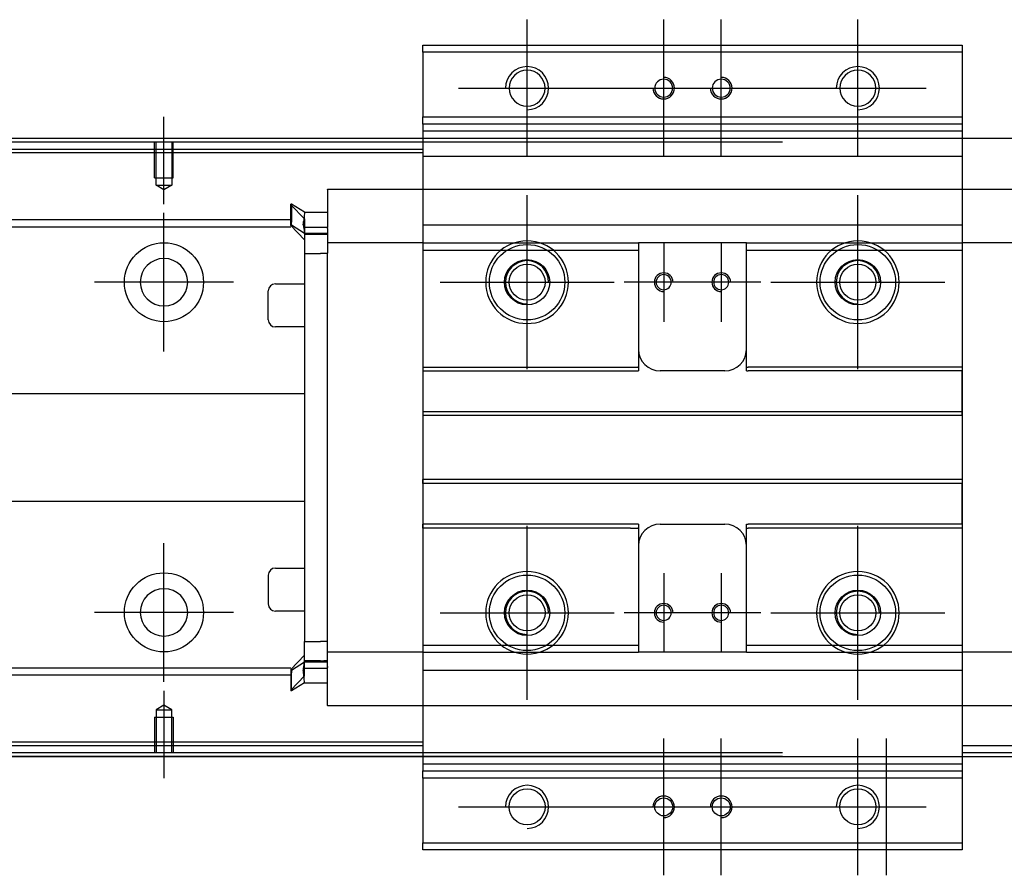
# Model space of a CAD drawing. Header units: millimetres. Extents: x -2774 to 3135, y -1571 to 860.
# Tile 362 of 625: x -699 to -562, y -1417 to -1298. Entities that reach past the tile are written whole.
import ezdxf
from ezdxf.lldxf.tags import DXFTag

# ---------------------------------------------------------------- set-up
doc = ezdxf.new("R2010")
doc.units = ezdxf.units.MM
doc.layers.get('0').update_dxf_attribs({"linetype": 'CONTINUOUS'})
tags = doc.linetypes.add('DASHED', pattern=[25.72, 12.86, -12.86]).pattern_tags.tags
tags[6:7] = [DXFTag(74, 4), DXFTag(75, 0), DXFTag(340, '0'), DXFTag(46, 0.0), DXFTag(50, 0.0), DXFTag(44, 0.0), DXFTag(45, 0.0)]
tags[4:5] = [DXFTag(74, 4), DXFTag(75, 0), DXFTag(340, '0'), DXFTag(46, 0.0), DXFTag(50, 0.0), DXFTag(44, 0.0), DXFTag(45, 0.0)]

msp = doc.modelspace()

# ---------------------------------------------------------------- linework, layer by layer
at = {"color": 0, "ltscale": 0.2}
for p, q in [((-627.94, -1316.71), (-627.94, -1297.66)), ((-608.94, -1316.71), (-608.94, -1297.66)), ((-600.94, -1316.71), (-600.94, -1297.66)), ((-581.94, -1316.71), (-581.94, -1297.66)), ((-637.47, -1307.19), (-618.42, -1307.19)), ((-618.47, -1307.19), (-599.42, -1307.19)), ((-610.47, -1307.19), (-591.42, -1307.19)), ((-591.47, -1307.19), (-572.42, -1307.19)), ((-678.44, -1323.33), (-678.44, -1311.19)), ((-627.94, -1346.29), (-627.94, -1322.09)), ((-581.94, -1346.29), (-581.94, -1322.09)), ((-678.44, -1343.84), (-678.44, -1324.54)), ((-608.94, -1328.69), (-608.94, -1339.69)), ((-600.94, -1328.69), (-600.94, -1339.69)), ((-668.79, -1334.19), (-688.09, -1334.19)), ((-640.04, -1334.19), (-615.84, -1334.19)), ((-603.44, -1334.19), (-614.44, -1334.19)), ((-595.44, -1334.19), (-606.44, -1334.19)), ((-594.04, -1334.19), (-569.84, -1334.19)), ((-627.94, -1392.29), (-627.94, -1368.09)), ((-581.94, -1392.29), (-581.94, -1368.09)), ((-678.44, -1389.78), (-678.44, -1370.48)), ((-608.94, -1374.69), (-608.94, -1385.69)), ((-600.94, -1374.69), (-600.94, -1385.69)), ((-668.79, -1380.13), (-688.09, -1380.13)), ((-640.04, -1380.19), (-615.84, -1380.19)), ((-603.44, -1380.19), (-614.44, -1380.19)), ((-595.44, -1380.19), (-606.44, -1380.19)), ((-594.04, -1380.19), (-569.84, -1380.19)), ((-678.44, -1391.04), (-678.44, -1403.19)), ((-608.94, -1416.71), (-608.94, -1397.66)), ((-600.94, -1416.71), (-600.94, -1397.66)), ((-581.94, -1416.71), (-581.94, -1397.66)), ((-577.94, -1416.71), (-577.94, -1397.66)), ((-637.47, -1407.19), (-618.42, -1407.19)), ((-618.47, -1407.19), (-599.42, -1407.19)), ((-610.47, -1407.19), (-591.42, -1407.19)), ((-591.47, -1407.19), (-572.42, -1407.19))]:
    msp.add_line(p, q, dxfattribs=at)
at = {"color": 0, "linetype": 'Continuous'}
for p, q in [((-642.44, -1302.19), (-642.44, -1301.19)), ((-642.44, -1301.19), (-567.44, -1301.19)), ((-642.44, -1302.19), (-642.44, -1311.19)), ((-567.44, -1302.19), (-642.44, -1302.19)), ((-567.44, -1301.19), (-567.44, -1302.19)), ((-567.44, -1302.19), (-567.44, -1311.19)), ((-642.44, -1311.19), (-567.44, -1311.19)), ((-642.44, -1312.19), (-642.44, -1311.19)), ((-567.44, -1311.19), (-567.44, -1312.19)), ((-642.44, -1312.19), (-642.44, -1314.19)), ((-567.44, -1312.19), (-642.44, -1312.19)), ((-567.44, -1312.19), (-567.44, -1314.19)), ((204.56, -1314.19), (-761.44, -1314.19)), ((-642.44, -1314.19), (-642.44, -1316.69)), ((-567.44, -1314.19), (-567.44, -1316.69)), ((-592.44, -1314.69), (-748.44, -1314.69)), ((-642.44, -1316.69), (-642.44, -1397.69)), ((-567.44, -1316.69), (-567.44, -1397.69)), ((-642.44, -1329.71), (-642.44, -1345.99)), ((-642.44, -1397.69), (-642.44, -1400.19)), ((-567.44, -1397.69), (-567.44, -1400.19)), ((-761.44, -1400.19), (204.56, -1400.19)), ((-592.44, -1399.69), (-748.44, -1399.69)), ((-642.44, -1400.19), (-642.44, -1402.19)), ((-567.44, -1400.19), (-567.44, -1402.19)), ((-642.44, -1403.19), (-642.44, -1402.19)), ((-642.44, -1402.19), (-567.44, -1402.19)), ((-567.44, -1402.19), (-567.44, -1403.19)), ((-642.44, -1403.19), (-642.44, -1412.19)), ((-567.44, -1403.19), (-642.44, -1403.19)), ((-567.44, -1403.19), (-567.44, -1412.19)), ((-642.44, -1413.19), (-642.44, -1412.19)), ((-642.44, -1412.19), (-567.44, -1412.19)), ((-567.44, -1413.19), (-642.44, -1413.19)), ((-567.44, -1412.19), (-567.44, -1413.19))]:
    msp.add_line(p, q, dxfattribs=at)
at = {"color": 0, "linetype": 'DASHED'}
for p, q in [((-567.44, -1312.19), (-642.44, -1312.19)), ((-567.44, -1313.19), (-642.44, -1313.19)), ((-761.44, -1315.69), (-642.44, -1315.69)), ((-642.44, -1316.19), (-748.44, -1316.19)), ((-567.44, -1316.69), (-642.44, -1316.69)), ((-655.69, -1321.28), (-655.69, -1321.23)), ((-655.69, -1321.28), (-655.69, -1326.58)), ((-660.69, -1323.31), (-660.79, -1323.31)), ((-660.79, -1325.85), (-660.79, -1323.31)), ((-660.79, -1323.41), (-658.89, -1325.39)), ((-658.89, -1324.46), (-660.69, -1323.31)), ((-660.69, -1323.31), (-660.69, -1325.85)), ((-658.89, -1324.46), (-655.69, -1324.46)), ((-660.79, -1326.21), (-660.79, -1325.85)), ((-660.79, -1326.21), (-660.69, -1326.21)), ((-660.79, -1326.31), (-660.79, -1326.21)), ((-658.89, -1328.29), (-660.79, -1326.31)), ((-660.69, -1326.21), (-660.69, -1325.85)), ((-660.69, -1326.21), (-658.89, -1327.36)), ((-658.89, -1326.45), (-658.89, -1327.51)), ((-655.69, -1326.71), (-655.69, -1326.58)), ((-655.69, -1326.71), (-655.69, -1328.71)), ((-642.44, -1326.22), (-567.44, -1326.22)), ((-658.89, -1327.36), (-655.69, -1327.36)), ((-656.69, -1327.51), (-658.89, -1327.51)), ((-658.89, -1327.51), (-658.89, -1330.21)), ((-655.69, -1327.51), (-656.19, -1327.51)), ((-655.69, -1328.01), (-655.69, -1328.01)), ((-655.69, -1328.71), (-655.69, -1329.44)), ((-655.69, -1329.44), (-655.69, -1330.17)), ((-642.44, -1328.71), (-642.44, -1329.71)), ((-612.69, -1328.71), (-612.44, -1328.71)), ((-612.44, -1328.71), (-612.44, -1329.71)), ((-597.44, -1328.71), (-612.44, -1328.71)), ((-597.44, -1329.71), (-597.44, -1328.71)), ((-658.89, -1330.21), (-656.69, -1330.21)), ((-655.69, -1330.21), (-656.69, -1330.21)), ((-612.69, -1329.71), (-612.44, -1329.71)), ((-662.94, -1334.41), (-658.89, -1334.41)), ((-663.94, -1339.41), (-663.94, -1335.41)), ((-663.94, -1335.41), (-663.94, -1335.41)), ((-642.48, -1337.39), (-642.44, -1337.39)), ((-658.89, -1340.41), (-662.94, -1340.41)), ((-642.44, -1345.99), (-642.44, -1346.54)), ((-567.44, -1345.99), (-567.44, -1346.54)), ((-642.44, -1346.54), (-642.44, -1352.19)), ((-567.44, -1352.19), (-567.44, -1346.54)), ((-642.44, -1352.19), (-642.44, -1352.74)), ((-642.44, -1352.74), (-642.44, -1361.64)), ((-567.44, -1352.74), (-567.44, -1352.19)), ((-642.44, -1362.19), (-642.44, -1361.64)), ((-642.44, -1362.19), (-642.44, -1367.84)), ((-567.44, -1361.64), (-567.44, -1362.19)), ((-567.44, -1367.84), (-567.44, -1362.19)), ((-642.44, -1368.39), (-642.44, -1367.84)), ((-567.44, -1367.84), (-581.19, -1367.84)), ((-567.44, -1367.84), (-567.44, -1368.39)), ((-642.44, -1368.39), (-642.44, -1384.67)), ((-567.44, -1368.39), (-567.44, -1384.67)), ((-662.94, -1373.96), (-658.89, -1373.96)), ((-663.94, -1374.96), (-663.94, -1378.96)), ((-658.89, -1379.96), (-662.94, -1379.96)), ((-658.89, -1386.87), (-658.89, -1384.17)), ((-658.89, -1384.17), (-656.69, -1384.17)), ((-655.69, -1384.17), (-656.69, -1384.17)), ((-655.69, -1384.94), (-655.69, -1384.21)), ((-655.69, -1385.67), (-655.69, -1384.94)), ((-655.69, -1387.67), (-655.69, -1385.67)), ((-642.44, -1384.67), (-642.44, -1385.67)), ((-597.44, -1385.67), (-597.44, -1384.67)), ((-567.44, -1384.67), (-567.44, -1385.67)), ((-658.89, -1386.09), (-660.79, -1388.07)), ((-660.69, -1388.17), (-658.89, -1387.02)), ((-658.89, -1387.92), (-658.89, -1386.87)), ((-656.69, -1386.87), (-658.89, -1386.87)), ((-658.89, -1387.02), (-655.69, -1387.02)), ((-655.69, -1386.87), (-656.19, -1386.87)), ((-655.69, -1386.37), (-655.69, -1386.37)), ((-660.79, -1388.07), (-660.79, -1388.17)), ((-660.79, -1388.17), (-660.79, -1388.52)), ((-660.79, -1388.17), (-660.69, -1388.17)), ((-660.79, -1388.52), (-660.79, -1391.06)), ((-660.69, -1388.17), (-660.69, -1388.52)), ((-660.69, -1391.06), (-660.69, -1388.52)), ((-659.02, -1387.87), (-655.7, -1387.87)), ((-655.69, -1393.1), (-655.69, -1387.67)), ((-655.69, -1387.67), (-655.69, -1387.79)), ((-660.79, -1390.96), (-658.89, -1388.98)), ((-658.89, -1389.91), (-660.69, -1391.06)), ((-658.89, -1389.91), (-655.69, -1389.91)), ((-660.69, -1391.06), (-660.79, -1391.06)), ((-655.69, -1393.1), (-655.69, -1393.15)), ((191.56, -1398.69), (-567.44, -1398.69)), ((191.56, -1399.69), (-567.44, -1399.69))]:
    msp.add_line(p, q, dxfattribs=at)
at = {"color": 0, "linetype": 'DASHED', "ltscale": 0.1}
for p, q in [((-679.74, -1319.69), (-679.74, -1314.69)), ((-679.52, -1320.68), (-679.52, -1314.69)), ((-677.37, -1314.69), (-677.37, -1320.68)), ((-677.14, -1319.69), (-677.14, -1314.69)), ((-679.74, -1319.69), (-677.14, -1319.69)), ((-678.44, -1321.33), (-679.52, -1320.68)), ((-679.52, -1320.68), (-677.37, -1320.68)), ((-677.37, -1320.68), (-678.44, -1321.33)), ((-678.44, -1393.05), (-679.52, -1393.69)), ((-679.52, -1393.69), (-679.52, -1399.69)), ((-679.52, -1393.69), (-677.37, -1393.69)), ((-677.37, -1393.69), (-678.44, -1393.05)), ((-677.37, -1399.69), (-677.37, -1393.69)), ((-679.74, -1394.69), (-677.14, -1394.69)), ((-679.74, -1394.69), (-679.74, -1399.69)), ((-677.14, -1394.69), (-677.14, -1399.69))]:
    msp.add_line(p, q, dxfattribs=at)
at = {"color": 0, "linetype": 'DASHED', "ltscale": 0.6}
for p, q in [((-655.69, -1321.23), (-554.19, -1321.23)), ((-660.79, -1325.51), (-748.44, -1325.51)), ((-660.79, -1326.51), (-748.44, -1326.51)), ((-659.02, -1326.51), (-655.7, -1326.51)), ((-642.44, -1328.71), (-655.69, -1328.71)), ((-597.44, -1328.71), (-567.44, -1328.71)), ((-554.19, -1328.71), (-567.45, -1328.71)), ((-567.44, -1328.71), (-567.44, -1329.71)), ((-658.89, -1330.21), (-658.89, -1384.17)), ((-655.69, -1384.21), (-655.69, -1330.17)), ((-612.44, -1329.71), (-612.44, -1345.99)), ((-597.44, -1329.71), (-567.44, -1329.71)), ((-597.44, -1345.99), (-597.44, -1329.71)), ((-642.44, -1345.99), (-613.55, -1345.99)), ((-612.44, -1345.99), (-612.44, -1346.54)), ((-597.44, -1346.54), (-597.44, -1345.99)), ((-642.44, -1346.54), (-612.44, -1346.54)), ((-600.44, -1346.54), (-609.44, -1346.54)), ((-597.44, -1346.54), (-597.19, -1346.54)), ((-581.19, -1346.54), (-597.19, -1346.54)), ((-567.44, -1346.54), (-581.19, -1346.54)), ((-731.94, -1349.69), (-658.89, -1349.69)), ((-642.44, -1352.19), (-567.44, -1352.19)), ((-567.44, -1352.74), (-642.44, -1352.74)), ((-567.44, -1361.64), (-642.44, -1361.64)), ((-567.44, -1362.19), (-642.44, -1362.19)), ((-658.89, -1364.69), (-731.94, -1364.69)), ((-612.44, -1367.84), (-642.44, -1367.84)), ((-612.44, -1367.84), (-612.44, -1368.39)), ((-609.44, -1367.84), (-600.44, -1367.84)), ((-597.44, -1368.39), (-597.44, -1367.84)), ((-581.19, -1367.84), (-597.19, -1367.84)), ((-613.55, -1368.39), (-642.44, -1368.39)), ((-612.44, -1368.39), (-612.44, -1384.67)), ((-597.44, -1384.67), (-597.44, -1368.39)), ((-642.48, -1385.67), (-655.69, -1385.67)), ((-612.69, -1384.67), (-612.44, -1384.67)), ((-612.69, -1385.67), (-612.44, -1385.67)), ((-612.44, -1384.67), (-612.44, -1385.67)), ((-597.44, -1385.67), (-612.44, -1385.67)), ((-597.44, -1384.67), (-567.44, -1384.67)), ((-597.44, -1385.67), (-567.44, -1385.67)), ((-554.19, -1385.67), (-567.45, -1385.67)), ((-660.79, -1387.87), (-748.44, -1387.87)), ((-642.44, -1388.16), (-567.44, -1388.16)), ((-642.44, -1388.17), (-567.44, -1388.17)), ((-660.79, -1388.87), (-748.44, -1388.87)), ((-554.19, -1393.15), (-655.69, -1393.15)), ((-642.44, -1398.19), (-748.44, -1398.19)), ((-642.44, -1398.69), (-748.44, -1398.69)), ((-642.44, -1401.19), (-567.44, -1401.19))]:
    msp.add_line(p, q, dxfattribs=at)
at = {"color": 0, "linetype": 'Continuous', "extrusion": (0, 0, -1)}
for centre in [(627.94, -1307.19), (581.94, -1307.19)]:
    msp.add_circle(centre, 2.5, dxfattribs=at)
at = {"color": 0, "linetype": 'DASHED', "extrusion": (0, 0, -1)}
for centre, radius in [((608.94, -1307.19), 1.25), ((600.94, -1307.19), 1.25), ((627.94, -1334.19), 5.75), ((581.94, -1334.19), 5.75), ((608.94, -1334.19), 1.05), ((600.94, -1334.19), 1.05), ((627.94, -1380.19), 5.75), ((581.94, -1380.19), 5.75), ((608.94, -1380.19), 1.05), ((600.94, -1380.19), 1.05)]:
    msp.add_circle(centre, radius, dxfattribs=at)
at = {"color": 0, "linetype": 'DASHED', "ltscale": 0.6}
for centre in [(-678.44, -1334.19), (-678.44, -1380.13)]:
    msp.add_circle(centre, 5.5, dxfattribs=at)
at = {"color": 0, "linetype": 'DASHED'}
for centre, radius in [((-627.94, -1334.19), 5.25), ((-581.94, -1334.19), 5.25), ((-627.94, -1334.19), 3.15), ((-627.94, -1334.19), 2.5), ((-581.94, -1334.19), 3.15), ((-581.94, -1334.19), 2.5), ((-627.94, -1380.19), 5.25), ((-581.94, -1380.19), 5.25), ((-627.94, -1380.19), 3.15), ((-581.94, -1380.19), 3.15), ((-627.94, -1380.19), 2.5), ((-581.94, -1380.19), 2.5)]:
    msp.add_circle(centre, radius, dxfattribs=at)
at = {"color": 0, "linetype": 'DASHED', "ltscale": 0.6, "extrusion": (0, 0, -1)}
msp.add_circle((678.44, -1334.19), 3.3, dxfattribs=at)
at = {"color": 0, "linetype": 'DASHED', "ltscale": 0.6, "extrusion": (-6.12303e-17, 0, -1)}
msp.add_circle((678.44, -1380.13), 3.3, dxfattribs=at)
at = {"color": 0, "linetype": 'Continuous'}
for centre in [(-627.94, -1407.19), (-581.94, -1407.19)]:
    msp.add_circle(centre, 2.5, dxfattribs=at)
at = {"color": 0, "linetype": 'DASHED', "ltscale": 0.2}
for centre in [(-608.94, -1407.19), (-600.94, -1407.19)]:
    msp.add_circle(centre, 1.25, dxfattribs=at)
at = {"color": 0}
for centre in [(-627.94, -1307.19), (-581.94, -1307.19), (-627.94, -1407.19), (-581.94, -1407.19)]:
    msp.add_arc(centre, 3, 270, 180, dxfattribs=at)
at = {"color": 0, "linetype": 'DASHED', "ltscale": 0.2}
for centre, start, end in [((-608.94, -1307.19), 180, 90), ((-600.94, -1307.19), 180, 90), ((-608.94, -1407.19), 270, 180), ((-600.94, -1407.19), 270, 180)]:
    msp.add_arc(centre, 1.5, start, end, dxfattribs=at)
at = {"color": 0, "linetype": 'DASHED'}
for centre, radius, start, end in [((-627.94, -1334.19), 3, 0, 270), ((-581.94, -1334.19), 3, 0, 270), ((-608.94, -1334.19), 1.3, 0, 270), ((-600.94, -1334.19), 1.3, 0, 270), ((-662.94, -1335.41), 1, 90, 180), ((-662.94, -1339.41), 1, 180, 270), ((-662.94, -1374.96), 1, 90, 180), ((-627.94, -1380.19), 3, 0, 270), ((-581.94, -1380.19), 3, 0, 270), ((-608.94, -1380.19), 1.3, 0, 270), ((-600.94, -1380.19), 1.3, 0, 270), ((-662.94, -1378.96), 1, 180, 270)]:
    msp.add_arc(centre, radius, start, end, dxfattribs=at)
at = {"color": 0, "linetype": 'DASHED', "ltscale": 0.6}
for centre, start, end in [((-609.44, -1343.54), 180, 270), ((-600.44, -1343.54), 270, 360), ((-609.44, -1370.84), 90, 180), ((-600.44, -1370.84), 0, 90)]:
    msp.add_arc(centre, 3, start, end, dxfattribs=at)
at = {"color": 0, "linetype": 'Continuous'}
for points in [[(-592.44, -1314.19), (-748.44, -1314.19)], [(-592.44, -1400.19), (-748.44, -1400.19)]]:
    msp.add_open_spline(points, degree=1, dxfattribs=at)
at = {"color": 0, "linetype": 'DASHED'}
for points, knots in [([(-658.89, -1324.46), (-658.89, -1324.48), (-658.89, -1324.55), (-658.91, -1324.77), (-658.93, -1324.93), (-658.97, -1325.31), (-658.99, -1325.54), (-659.03, -1325.91), (-659.04, -1326.03), (-659.06, -1326.15)], [0, 0, 0, 0, 0.287722, 0.287722, 0.57524, 0.57524, 0.866218, 0.866218, 1, 1, 1, 1]), ([(-659.05, -1326.29), (-659.05, -1326.27), (-659.06, -1326.25), (-659.06, -1326.2), (-659.06, -1326.18), (-659.06, -1326.15)], [0, 0, 0, 0, 0.477374, 0.477374, 1, 1, 1, 1]), ([(-659.02, -1326.52), (-659.01, -1326.6), (-658.99, -1326.67), (-658.96, -1326.88), (-658.95, -1327), (-658.92, -1327.19), (-658.91, -1327.26), (-658.9, -1327.34), (-658.89, -1327.36), (-658.89, -1327.36)], [0, 0, 0, 0, 0.160093, 0.160093, 0.46629, 0.46629, 0.769268, 0.769268, 1, 1, 1, 1]), ([(-659.02, -1387.86), (-659.01, -1387.78), (-658.99, -1387.7), (-658.96, -1387.49), (-658.95, -1387.37), (-658.92, -1387.18), (-658.91, -1387.11), (-658.9, -1387.04), (-658.89, -1387.02), (-658.89, -1387.02)], [0, 0, 0, 0, 0.160093, 0.160093, 0.46629, 0.46629, 0.769268, 0.769268, 1, 1, 1, 1]), ([(-659.05, -1388.08), (-659.05, -1388.11), (-659.06, -1388.13), (-659.06, -1388.17), (-659.06, -1388.2), (-659.06, -1388.22)], [0, 0, 0, 0, 0.477374, 0.477374, 1, 1, 1, 1]), ([(-658.89, -1389.91), (-658.89, -1389.89), (-658.89, -1389.82), (-658.91, -1389.6), (-658.93, -1389.44), (-658.97, -1389.06), (-658.99, -1388.83), (-659.03, -1388.47), (-659.04, -1388.35), (-659.06, -1388.22)], [0, 0, 0, 0, 0.287722, 0.287722, 0.57524, 0.57524, 0.866218, 0.866218, 1, 1, 1, 1])]:
    msp.add_open_spline(points, degree=3, knots=knots, dxfattribs=at)
for points in [[(-658.89, -1325.39), (-658.89, -1325.44), (-658.89, -1326.45)], [(-658.89, -1388.98), (-658.89, -1388.93), (-658.89, -1387.92)]]:
    msp.add_rational_spline(points, [1, 0.817576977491, 1], degree=2, dxfattribs=at)
for points, degree in [([(-659.06, -1326.15), (-659.04, -1325.97), (-659.02, -1325.8), (-659, -1325.64)], 3), ([(-659.05, -1326.29), (-659.04, -1326.37), (-659.03, -1326.44), (-659.02, -1326.52)], 3), ([(-658.89, -1327.51), (-657.89, -1327.51)], 1), ([(-657.89, -1327.51), (-655.69, -1327.51)], 1), ([(-628.69, -1384.67), (-627.69, -1384.67)], 1), ([(-628.69, -1385.67), (-627.69, -1385.67)], 1), ([(-658.89, -1386.87), (-657.89, -1386.87)], 1), ([(-657.89, -1386.87), (-655.69, -1386.87)], 1), ([(-659.06, -1388.22), (-659.04, -1388.4), (-659.02, -1388.57), (-659, -1388.74)], 3), ([(-659.05, -1388.08), (-659.04, -1388.01), (-659.03, -1387.93), (-659.02, -1387.86)], 3)]:
    msp.add_open_spline(points, degree=degree, dxfattribs=at)
at = {"color": 0, "linetype": 'DASHED', "ltscale": 0.6}
for points in [[(-642.44, -1328.71), (-612.69, -1328.71)], [(-642.44, -1329.71), (-612.69, -1329.71)], [(-613.55, -1345.99), (-612.55, -1345.99)], [(-612.44, -1345.99), (-612.55, -1345.99)], [(-597.44, -1345.99), (-597.19, -1345.99)], [(-581.19, -1345.99), (-597.19, -1345.99)], [(-567.44, -1345.99), (-581.19, -1345.99)], [(-597.44, -1367.84), (-597.19, -1367.84)], [(-613.55, -1368.39), (-612.55, -1368.39)], [(-612.44, -1368.39), (-612.55, -1368.39)], [(-597.44, -1368.39), (-597.19, -1368.39)], [(-581.19, -1368.39), (-597.19, -1368.39)], [(-567.44, -1368.39), (-581.19, -1368.39)], [(-642.44, -1384.67), (-628.69, -1384.67)], [(-642.44, -1385.67), (-628.69, -1385.67)], [(-627.69, -1384.67), (-612.69, -1384.67)], [(-627.69, -1385.67), (-612.69, -1385.67)]]:
    msp.add_open_spline(points, degree=1, dxfattribs=at)

doc.saveas('drawing.dxf')
